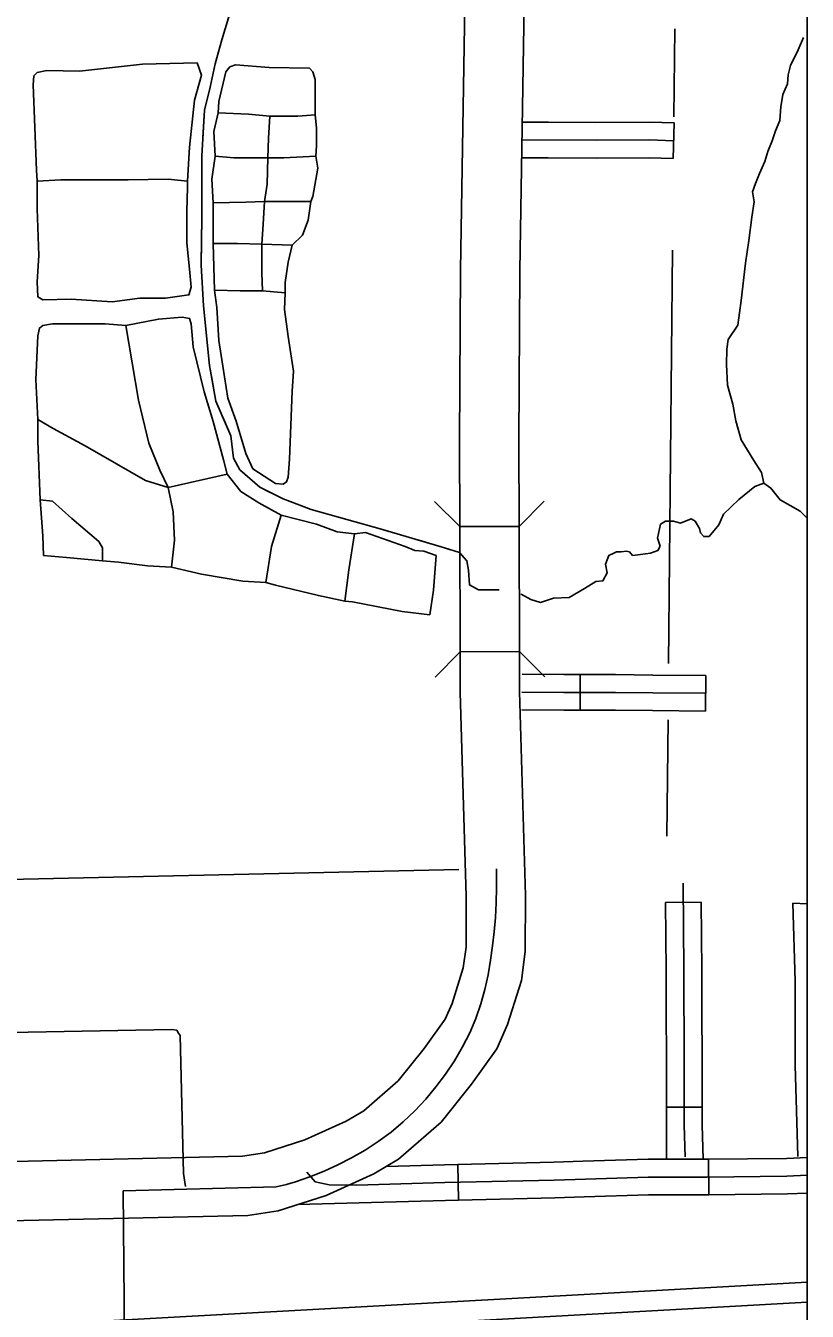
# Model space of a CAD drawing. Extents: x 1127717 to 1741049, y 2026793 to 2244711.
# Drawn here: x 1346341 to 1349634, y 2091369 to 2096786 of the extents above; entities that cross this region are included whole.
import ezdxf

# ---------------------------------------------------------------- set-up
doc = ezdxf.new("R2010")
doc.units = 0
for name, color, linetype in [('1', 7, 'Continuous'), ('10', 7, 'Continuous'), ('19', 7, 'Continuous'), ('31', 7, 'Continuous'), ('32', 7, 'Continuous'), ('33', 7, 'Continuous'), ('35', 7, 'Continuous'), ('37', 7, 'Continuous'), ('43', 7, 'Continuous'), ('5', 7, 'Continuous'), ('6', 7, 'Continuous')]:
    doc.layers.add(name, color=color, linetype=linetype)

msp = doc.modelspace()

# ---------------------------------------------------------------- linework, layer by layer
at = {"layer": '1'}
msp.add_lwpolyline([(1349634.2, 2111942.3), (1278362.7, 2111942.3), (1278362.7, 2066677.1), (1349634.2, 2066677.1)], close=True, dxfattribs=at)
at = {"layer": '10'}
for points in [[(1349082.7, 2107825.3), (1349138.8, 2103106.6), (1349131.2, 2102977), (1349131.8, 2102916.7), (1349088.5, 2102686.1), (1349055.1, 2102567.4), (1348664.5, 2101424.5), (1348636.4, 2101355.3), (1348588.9, 2101173.7), (1348561.7, 2101044.1), (1348542.8, 2100919.3), (1348488.4, 2100639.6), (1348422, 2100058.3), (1348396.7, 2099907.6), (1348222, 2099275.6), (1348166.8, 2098972.2), (1348173, 2098814.9), (1348191.9, 2096871.4), (1348173.5, 2095757.2), (1348168.9, 2095037.5), (1348170, 2094675.9)], [(1348420, 2094676.6), (1348418.9, 2095037.1), (1348423.5, 2095754.4), (1348441.9, 2096870.6), (1348422.9, 2098821.1), (1348417.7, 2098954.5), (1348466, 2099219.8), (1348641.1, 2099853.5), (1348669.6, 2100023.4), (1348735.7, 2100601.5), (1348789.1, 2100876.6), (1348807.8, 2100999.6), (1348832.4, 2101116.3), (1348874.2, 2101276.3), (1348898.8, 2101337), (1349293.9, 2102493.1), (1349332.1, 2102629.1), (1349382.1, 2102894.8), (1349381.3, 2102970.9), (1349388.9, 2103100.6), (1349332.7, 2107828.3)], [(1348170, 2094675.9), (1348420, 2094676.6)], [(1348171.6, 2094147.9), (1348170, 2094675.9)], [(1348421.6, 2094148.6), (1348420, 2094676.6)], [(1348421.6, 2094148.6), (1348171.6, 2094147.9)], [(1348171.6, 2094147.9), (1348172.1, 2093976.8), (1348197.5, 2093118.8)], [(1348447.5, 2093121.8), (1348422.1, 2093980.9), (1348421.6, 2094148.6)], [(1348197.5, 2093118.8), (1348196.3, 2092903.1), (1348184.8, 2092816.7), (1348137.6, 2092666.5), (1348107.9, 2092600.6), (1348020.1, 2092477.1), (1347910.9, 2092340.5), (1347765.3, 2092213.5), (1347691.9, 2092170.1), (1347517.7, 2092091.3), (1347347.3, 2092036.9), (1347254.8, 2092022.4), (1345749, 2091988.5), (1345634.5, 2091431.6)], [(1345893.5, 2091449.9), (1345953.8, 2091743.1), (1347277.1, 2091772.8), (1347405, 2091792.9), (1347607.6, 2091857.5), (1347807.4, 2091948), (1347912.3, 2092010), (1348092.2, 2092166.8), (1348219.8, 2092326.5), (1348325.8, 2092475.6), (1348371.7, 2092577.3), (1348429.7, 2092762.4), (1348446.2, 2092885.8), (1348447.5, 2093121.8)]]:
    msp.add_lwpolyline(points, dxfattribs=at)
at = {"layer": '19'}
for points in [[(1346037.2, 2091291.5), (1346331.6, 2091309.2), (1349634.2, 2091492.7)], [(1349634.2, 2091407.5), (1346336.5, 2091224.3), (1346026.2, 2091205.7)]]:
    msp.add_lwpolyline(points, dxfattribs=at)
at = {"layer": '31'}
for p, q in [((1349073.1, 2096376.5), (1349068.9, 2096226.6)), ((1349036.5, 2093091.7), (1349186.5, 2093093.2)), ((1349634.2, 2093085.9), (1349573.8, 2093089.1)), ((1348161.7, 2091988), (1348165.2, 2091838.1)), ((1349220, 2091860.1), (1349218.4, 2092010.1)), ((1349220, 2091860.1), (1349220, 2091860.1))]:
    msp.add_line(p, q, dxfattribs=at)
for points in [[(1348543.4, 2096378.9), (1348432.9, 2096379.5)], [(1349073.1, 2096376.5), (1348969.6, 2096379.4), (1348744, 2096378), (1348543.4, 2096378.9)], [(1349071, 2096301.5), (1348968.8, 2096304.4), (1348744.1, 2096303), (1348432.6, 2096304.5)], [(1348542.7, 2096228.9), (1348432.2, 2096229.5)], [(1349068.9, 2096226.6), (1348967.9, 2096229.4), (1348744.1, 2096228), (1348542.7, 2096228.9)], [(1349110.7, 2093173.7), (1349114.3, 2092806.1), (1349116.1, 2092420.5), (1349116.1, 2092153.3), (1349119.7, 2092020.6)], [(1349036.5, 2093091.7), (1349039.3, 2092805.6), (1349040, 2092645.4)], [(1349186.5, 2093093.2), (1349189.3, 2092806.6), (1349190, 2092646.1)], [(1349573.8, 2093089.1), (1349582.7, 2092760.2), (1349582.7, 2092633.4)], [(1349040, 2092645.4), (1349041.1, 2092420.4), (1349041.1, 2092229.3)], [(1349190, 2092646.1), (1349191.1, 2092420.7), (1349191.1, 2092229.3)], [(1349582.7, 2092633.4), (1349582.7, 2092406.8), (1349594.5, 2092021.1)], [(1349191.1, 2092229.3), (1349041.1, 2092229.3)], [(1349041.1, 2092229.3), (1349041.1, 2092010.1)], [(1349195, 2092010.1), (1349191.1, 2092154.4), (1349191.1, 2092229.3)], [(1348161.7, 2091988), (1348105.5, 2091986.7), (1347861, 2091979.6)], [(1348688.9, 2092001.4), (1348566.1, 2091997.5), (1348161.7, 2091988)], [(1349218.4, 2092010.1), (1349212.6, 2092010.1), (1348963.2, 2092010.1), (1348688.9, 2092001.4)], [(1349634.2, 2092017.7), (1349546.1, 2092013.6), (1349218.4, 2092010.1)], [(1349548.2, 2091938.6), (1349213, 2091935.1), (1348964.3, 2091935.1), (1348568.2, 2091922.5), (1348107.5, 2091911.8), (1347736.4, 2091901), (1347619.9, 2091902.8), (1347560.7, 2091915.3), (1347525.9, 2091955.3)], [(1349634.2, 2091942.6), (1349548.2, 2091938.6)], [(1348165.2, 2091838.1), (1348109.4, 2091836.8), (1347485.9, 2091818.7)], [(1348165.2, 2091838.1), (1348570.2, 2091847.5), (1348693.7, 2091851.5)], [(1348693.7, 2091851.5), (1348965.5, 2091860.1), (1349213.4, 2091860.1), (1349220, 2091860.1)], [(1349634.2, 2091867.6), (1349550.3, 2091863.7), (1349220, 2091860.1)]]:
    msp.add_lwpolyline(points, dxfattribs=at)
at = {"layer": '32'}
for p, q in [((1348677.9, 2094051.8), (1348677.9, 2093901.8)), ((1349206.4, 2094048.5), (1349205.3, 2093898.5))]:
    msp.add_line(p, q, dxfattribs=at)
for points in [[(1348677.9, 2094051.8), (1348608.6, 2094051.8), (1348432.8, 2094053.4)], [(1349206.4, 2094048.5), (1348983.6, 2094050.1), (1348826.5, 2094051.8), (1348677.9, 2094051.8)], [(1349205.8, 2093973.5), (1348983, 2093975.1), (1348826.1, 2093976.8), (1348608.2, 2093976.8), (1348432.1, 2093978.5)], [(1348677.9, 2093901.8), (1348607.8, 2093901.8), (1348431.4, 2093903.5)], [(1349205.3, 2093898.5), (1348982.3, 2093900.1), (1348825.7, 2093901.8), (1348677.9, 2093901.8)]]:
    msp.add_lwpolyline(points, dxfattribs=at)
at = {"layer": '33'}
for points in [[(1345820.5, 2092535.9), (1346957.3, 2092556.9), (1346977.6, 2092553.5), (1346985.5, 2092541.1)], [(1347014.8, 2091895.2), (1347006.4, 2091950), (1346991.7, 2092531.5), (1346985.5, 2092541.1)]]:
    msp.add_lwpolyline(points, dxfattribs=at)
at = {"layer": '35'}
for points in [[(1349618, 2096736.9), (1349595.9, 2096683.8), (1349563.4, 2096618.8), (1349553.4, 2096578.8), (1349550.9, 2096541.3), (1349530.9, 2096496.2), (1349523.4, 2096443.7), (1349518.4, 2096386.2), (1349500.9, 2096343.7), (1349485.9, 2096301.2), (1349468.4, 2096256.2), (1349455.9, 2096213.7), (1349433.4, 2096163.7), (1349415.9, 2096121.2), (1349403.4, 2096086.2), (1349410.9, 2096043.7), (1349400.9, 2095978.7), (1349388.4, 2095881.1), (1349373.4, 2095786.1), (1349355.9, 2095628.6), (1349340.9, 2095523.6), (1349300.9, 2095463.6), (1349295.9, 2095423.6), (1349293.4, 2095358.5), (1349298.4, 2095271), (1349320.9, 2095191), (1349333.4, 2095121), (1349355.9, 2095041), (1349408.4, 2094953.5), (1349440.9, 2094903.5), (1349451.8, 2094858)], [(1347064.1, 2096629.9), (1346833.6, 2096624.1), (1346568, 2096594.9), (1346430.9, 2096597.8), (1346390, 2096589), (1346375.4, 2096574.4), (1346372.5, 2096536.5)], [(1346372.5, 2096536.5), (1346387.1, 2096177.4), (1346390, 2096130.7), (1346390, 2096013.9), (1346395.9, 2095818.3), (1346390, 2095707.4), (1346392.9, 2095643.2), (1346413.4, 2095631.5), (1346533, 2095634.4), (1346705.2, 2095622.8), (1346821.9, 2095637.4), (1346929.9, 2095637.4), (1347029.1, 2095651.9), (1347037.9, 2095684.1), (1347032, 2095760), (1347020.4, 2095870.9), (1347020.4, 2096005.2), (1347023.3, 2096104.4), (1347023.3, 2096130.7), (1347032, 2096273.8), (1347052.5, 2096472.3), (1347081.6, 2096577.4), (1347064.1, 2096629.9)], [(1347393.9, 2094857.7), (1347297.6, 2094919), (1347268.4, 2094983.2), (1347227.5, 2095120.4), (1347192.5, 2095216.8), (1347172.1, 2095351.1), (1347154.6, 2095459.1), (1347145.8, 2095599.2), (1347137.1, 2095672.2), (1347131.2, 2095867.8), (1347131.2, 2096040), (1347125.4, 2096139.3), (1347140, 2096235.6), (1347134.2, 2096340.7), (1347151.7, 2096419.5), (1347154.6, 2096466.2), (1347183.8, 2096591.8), (1347201.3, 2096612.2), (1347224.6, 2096621), (1347367.6, 2096609.3), (1347536.9, 2096606.4), (1347551.5, 2096591.8), (1347560.2, 2096559.7), (1347560.2, 2096472.1), (1347560.2, 2096410.8), (1347566, 2096355.3), (1347566, 2096279.4), (1347563.1, 2096235.6), (1347571.9, 2096186), (1347551.5, 2096066.3), (1347542.7, 2096045.9), (1347531, 2095967), (1347507.7, 2095902.8), (1347463.9, 2095861.9), (1347446.4, 2095789), (1347434.7, 2095704.3), (1347434.7, 2095660.5), (1347431.8, 2095590.5), (1347446.4, 2095476.6), (1347469.7, 2095330.6), (1347463.9, 2095246), (1347452.2, 2094959.9)], [(1347151.7, 2096419.5), (1347280.1, 2096413.7), (1347370.5, 2096404.9), (1347487.3, 2096404.9), (1347560.2, 2096410.8)], [(1347370.5, 2096404.9), (1347364.7, 2096311.5), (1347361.8, 2096229.8), (1347358.9, 2096118.8), (1347347.2, 2096045.9), (1347341.3, 2095949.5), (1347335.5, 2095864.9)], [(1347563.1, 2096235.6), (1347428.9, 2096229.8), (1347361.8, 2096229.8), (1347218.8, 2096229.8), (1347140, 2096235.6)], [(1347023.3, 2096130.7), (1346941.6, 2096139.5), (1346772.3, 2096136.6), (1346489.2, 2096136.6), (1346390, 2096130.7)], [(1347131.2, 2096040), (1347268.4, 2096042.9), (1347347.2, 2096045.9), (1347493.1, 2096045.9), (1347542.7, 2096045.9)], [(1347131.2, 2095867.8), (1347233.4, 2095867.8), (1347335.5, 2095864.9), (1347463.9, 2095861.9)], [(1347335.5, 2095864.9), (1347335.5, 2095745.2), (1347338.4, 2095669.3)], [(1347434.7, 2095660.5), (1347338.4, 2095669.3), (1347245, 2095669.3), (1347137.1, 2095672.2)], [(1348044.6, 2094303.2), (1347927.9, 2094317.8), (1347717.8, 2094358.7), (1347685.7, 2094361.6), (1347574.8, 2094385), (1347393.9, 2094428.8), (1347353, 2094440.4), (1347256.7, 2094446.3), (1347081.6, 2094475.5), (1346956.2, 2094504.7), (1346854, 2094510.5), (1346731.5, 2094525.1), (1346664.3, 2094530.9), (1346512.6, 2094545.5), (1346416.3, 2094554.3), (1346413.4, 2094636), (1346401.7, 2094787.8), (1346392.9, 2095036), (1346392.9, 2095091.4), (1346392.9, 2095126.5), (1346384.2, 2095295.8), (1346392.9, 2095479.7), (1346398.8, 2095511.8), (1346413.4, 2095523.5), (1346454.2, 2095529.3), (1346573.9, 2095529.3), (1346676, 2095529.3), (1346763.6, 2095523.5), (1346900.7, 2095549.8), (1346999.9, 2095558.5), (1347032, 2095552.7), (1347037.9, 2095529.3), (1347046.6, 2095433), (1347093.3, 2095243.3), (1347131.2, 2095117.7), (1347175, 2094957.2), (1347189.6, 2094895.9), (1347248, 2094822.9), (1347323.8, 2094776.2), (1347417.2, 2094723.6), (1347566, 2094685.7), (1347653.6, 2094653.6), (1347726.5, 2094644.8), (1347773.2, 2094650.6), (1347939.6, 2094592.3), (1347980.4, 2094574.7), (1348018.4, 2094571.8), (1348070.9, 2094554.3)], [(1346763.6, 2095523.5), (1346816.1, 2095208.2), (1346859.9, 2095027.2), (1346906.5, 2094913.4), (1346941.6, 2094840.4), (1346962, 2094738.2), (1346967.8, 2094618.5), (1346956.2, 2094504.7)], [(1347189.6, 2094895.9), (1346941.6, 2094840.4), (1346845.3, 2094869.6), (1346591.4, 2095015.5), (1346457.1, 2095088.5), (1346392.9, 2095126.5)], [(1347452.2, 2094959.9), (1347446.4, 2094884), (1347440.6, 2094863.6), (1347426, 2094854.8), (1347393.9, 2094857.7)], [(1348428.5, 2094390.4), (1348428.5, 2094390.4), (1348469.3, 2094367.7), (1348510.2, 2094356.3), (1348564.6, 2094374.5), (1348630.4, 2094376.8), (1348696.2, 2094415.3), (1348743.9, 2094444.9), (1348773.4, 2094447.1), (1348791.5, 2094481.2), (1348784.7, 2094517.5), (1348798.3, 2094553.8), (1348818.8, 2094562.9), (1348830.1, 2094569.7), (1348850.5, 2094569.7), (1348871, 2094572), (1348884.6, 2094569.7), (1348898.2, 2094553.8), (1348932.2, 2094558.4), (1348973.1, 2094562.9), (1349004.8, 2094574.2), (1349013.9, 2094592.4), (1349009.4, 2094610.6), (1349002.6, 2094626.4), (1349016.2, 2094685.5), (1349036.6, 2094699.1), (1349070.6, 2094699.1), (1349100.1, 2094690), (1349145.5, 2094708.2), (1349161.4, 2094699.1), (1349179.5, 2094667.3), (1349184.1, 2094649.1), (1349197.7, 2094633.3), (1349220.4, 2094633.3), (1349261.2, 2094683.2), (1349281.7, 2094728.6), (1349345.2, 2094789.9), (1349413.3, 2094844.4), (1349451.8, 2094858), (1349481.3, 2094837.6), (1349519.9, 2094787.6), (1349603.9, 2094739.9), (1349634.2, 2094711.1)], [(1346401.7, 2094787.8), (1346454.2, 2094782), (1346535.9, 2094709), (1346649.7, 2094612.7), (1346664.3, 2094586.4), (1346664.3, 2094530.9)], [(1347417.2, 2094723.6), (1347376.4, 2094592.3), (1347353, 2094440.4)], [(1347726.5, 2094644.8), (1347703.2, 2094493), (1347685.7, 2094361.6)], [(1348070.9, 2094554.3), (1348059.2, 2094408.3), (1348044.6, 2094303.2)]]:
    msp.add_lwpolyline(points, dxfattribs=at)
at = {"layer": '37'}
for points in [[(1348170, 2094675.9), (1348063.6, 2094781.6)], [(1348525.7, 2094783), (1348420, 2094676.6)], [(1348065.8, 2094041.5), (1348171.6, 2094147.9)], [(1348421.6, 2094148.6), (1348527.9, 2094042.9)]]:
    msp.add_lwpolyline(points, dxfattribs=at)
at = {"layer": '43'}
for points in [[(1347233.5, 2096946.1), (1347167.2, 2096726.2), (1347139.3, 2096625), (1347118.4, 2096527.2), (1347094, 2096429.5), (1347083.5, 2096237.5), (1347083.5, 2095975.8), (1347080, 2095776.8), (1347090.5, 2095605.8), (1347114.9, 2095354.5), (1347142.8, 2095204.4), (1347205.6, 2095057.8), (1347216.1, 2094963.6), (1347244, 2094914.7), (1347327.7, 2094841.4), (1347425.4, 2094792.5), (1347544.1, 2094747.2), (1347844.1, 2094663.4), (1348105.8, 2094586.6), (1348168.6, 2094565.7), (1348200, 2094530.8), (1348207, 2094492.4), (1348210.5, 2094429.5), (1348248.8, 2094408.6), (1348336.1, 2094408.6)], [(1347160.5, 2096701.7), (1347139.3, 2096625), (1347118.4, 2096527.2), (1347094, 2096429.5), (1347087.7, 2096313.9)], [(1347083.5, 2096182.1), (1347083.5, 2095975.8), (1347080.2, 2095786.1)], [(1347087.5, 2095654.3), (1347090.5, 2095605.8), (1347114.9, 2095354.5), (1347132.3, 2095261.2)], [(1347172.1, 2095136.2), (1347205.6, 2095057.8), (1347216.1, 2094963.6), (1347225, 2094948)], [(1347225, 2094948), (1347244, 2094914.7), (1347327.7, 2094841.4), (1347371, 2094819.8)], [(1347491.9, 2094767.1), (1347544.1, 2094747.2), (1347844.1, 2094663.4), (1347871.5, 2094655.3)], [(1347998.2, 2094618.2), (1348105.8, 2094586.6), (1348126.6, 2094579.6)]]:
    msp.add_lwpolyline(points, dxfattribs=at)
at = {"layer": '5'}
for points in [[(1349075.8, 2096772.2), (1349072.2, 2096402)], [(1349066.8, 2095840.1), (1349050.1, 2094099.2)], [(1349047.8, 2093860.8), (1349043.1, 2093371.6)]]:
    msp.add_lwpolyline(points, dxfattribs=at)
at = {"layer": '6'}
for points in [[(1348165.7, 2093230.3), (1345888.4, 2093180)], [(1347397.1, 2091893.9), (1347439.4, 2091903.4), (1347468.4, 2091911.7), (1347474.2, 2091913.8), (1347481.9, 2091915.9), (1347505.8, 2091924.2), (1347538.9, 2091935.8), (1347598.3, 2091959.3), (1347657, 2091986.1), (1347714.3, 2092016.1), (1347771, 2092048.4), (1347826.6, 2092084.1), (1347880.4, 2092123.7), (1347931.8, 2092167), (1347980.7, 2092213.8), (1348026.6, 2092263.2), (1348069.8, 2092314.9), (1348110.2, 2092369), (1348147.5, 2092425.2), (1348181.6, 2092483.1), (1348211.8, 2092542.5), (1348237.8, 2092603.4), (1348258.1, 2092665.1), (1348275.9, 2092725.7), (1348289.7, 2092787.4), (1348300.2, 2092848.5), (1348307.8, 2092909.1), (1348314.7, 2092968.6), (1348320.9, 2093028.6), (1348323.7, 2093090.6), (1348324.1, 2093153.4), (1348324.4, 2093233.9)], [(1347397.1, 2091893.9), (1346751.3, 2091877.4)], [(1346751.3, 2091877.4), (1346758.2, 2091102.7)]]:
    msp.add_lwpolyline(points, dxfattribs=at)

doc.saveas('drawing.dxf')
